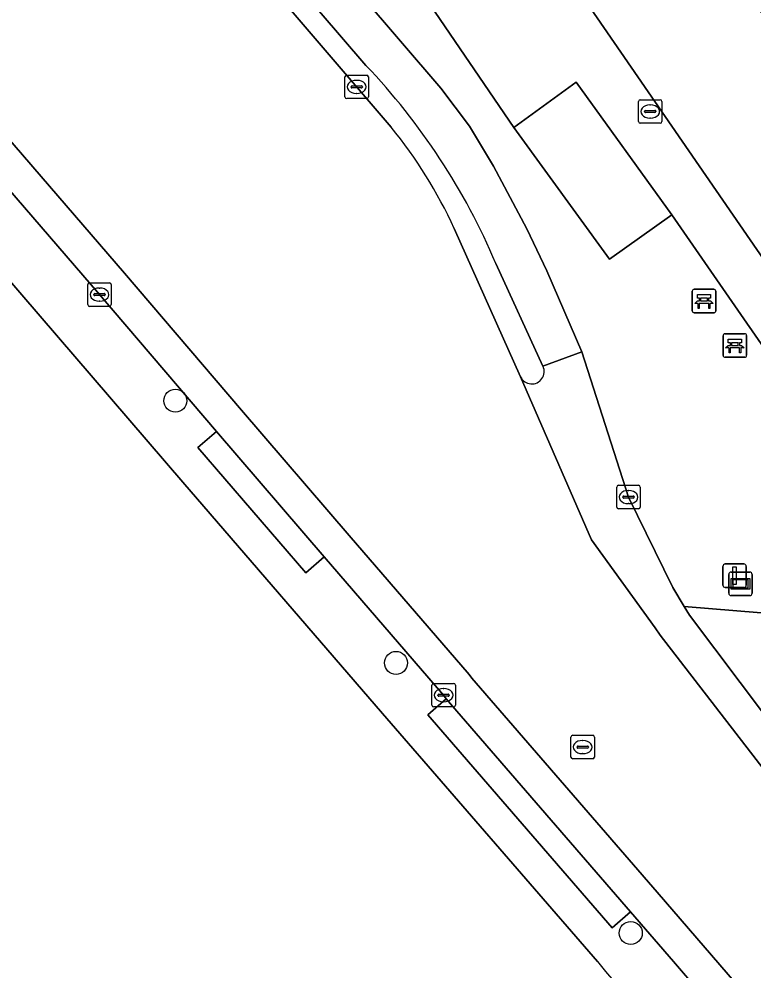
# Model space of a CAD drawing. Extents: x 157692 to 159674, y 381452 to 383291.
# Drawn here: x 157829.18 to 157860.45, y 382999.6 to 383040.14 of the extents above; entities that cross this region are included whole.
import ezdxf

# ---------------------------------------------------------------- set-up
doc = ezdxf.new("R2010")
doc.units = 0
for name, color, linetype in [('IMGEO_Bank', 7, 'Continuous'), ('IMGEO_Boom', 7, 'Continuous'), ('IMGEO_Erf', 7, 'Continuous'), ('IMGEO_Fietspad_open', 7, 'Continuous'), ('IMGEO_Groenvoorziening', 7, 'Continuous'), ('IMGEO_Kolk', 7, 'Continuous'), ('IMGEO_Lichtmast', 7, 'Continuous'), ('IMGEO_Parkeervlak_open', 7, 'Continuous'), ('IMGEO_Rijbaan_lokaal_gesloten', 7, 'Continuous'), ('IMGEO_Rijbaan_lokaal_open', 7, 'Continuous'), ('IMGEO_Rioolput', 7, 'Continuous'), ('IMGEO_Verkeerseiland_open', 7, 'Continuous'), ('IMGEO_Voetpad_open', 7, 'Continuous'), ('IMGEO_Wegwijzer', 7, 'Continuous')]:
    doc.layers.add(name, color=color, linetype=linetype)

msp = doc.modelspace()

# ---------------------------------------------------------------- linework, layer by layer
at = {"layer": 'IMGEO_Bank'}
for p, q in [((157857.83, 383027.707), (157857.83, 383028.548)), ((157857.83, 383028.548), (157857.83, 383027.707)), ((157857.905, 383028.632), (157858.746, 383028.632)), ((157858.746, 383028.632), (157857.905, 383028.632)), ((157858.83, 383028.557), (157858.83, 383027.716)), ((157858.83, 383027.716), (157858.83, 383028.557)), ((157858.139, 383028.138), (157858.139, 383028.244)), ((157858.183, 383028.244), (157858.183, 383028.138)), ((157858.471, 383028.25), (157858.189, 383028.25)), ((157858.189, 383028.132), (157858.471, 383028.132)), ((157858.477, 383028.138), (157858.477, 383028.244)), ((157858.521, 383028.244), (157858.521, 383028.138)), ((157858.527, 383028.03), (157858.134, 383028.03)), ((157858.755, 383027.632), (157857.914, 383027.632)), ((157857.914, 383027.632), (157858.755, 383027.632)), ((157859.142, 383025.809), (157859.142, 383026.65)), ((157859.142, 383026.65), (157859.142, 383025.809)), ((157859.217, 383026.734), (157860.058, 383026.734)), ((157860.058, 383026.734), (157859.217, 383026.734)), ((157860.142, 383026.659), (157860.142, 383025.818)), ((157860.142, 383025.818), (157860.142, 383026.659)), ((157859.839, 383026.132), (157859.446, 383026.132)), ((157859.451, 383026.24), (157859.451, 383026.346)), ((157859.495, 383026.346), (157859.495, 383026.24)), ((157859.783, 383026.352), (157859.501, 383026.352)), ((157859.501, 383026.234), (157859.783, 383026.234)), ((157859.789, 383026.24), (157859.789, 383026.346)), ((157859.833, 383026.346), (157859.833, 383026.24)), ((157860.067, 383025.734), (157859.226, 383025.734)), ((157859.226, 383025.734), (157860.067, 383025.734))]:
    msp.add_line(p, q, dxfattribs=at)
for points in [[(157858.077, 383028.03), (157857.935, 383028.03), (157858.047, 383028.132), (157858.133, 383028.132)], [(157858.133, 383028.25), (157858.047, 383028.25), (157858.047, 383028.411), (157858.61, 383028.411), (157858.61, 383028.25), (157858.527, 383028.25)], [(157858.527, 383028.132), (157858.61, 383028.132), (157858.722, 383028.03), (157858.583, 383028.03)], [(157858.127, 383028.023), (157858.127, 383027.816), (157858.084, 383027.816), (157858.084, 383028.023)], [(157858.577, 383028.023), (157858.577, 383027.816), (157858.533, 383027.816), (157858.533, 383028.023)], [(157859.445, 383026.352), (157859.359, 383026.352), (157859.359, 383026.513), (157859.922, 383026.513), (157859.922, 383026.352), (157859.839, 383026.352)], [(157859.389, 383026.132), (157859.247, 383026.132), (157859.359, 383026.234), (157859.445, 383026.234)], [(157859.439, 383026.125), (157859.439, 383025.918), (157859.396, 383025.918), (157859.396, 383026.125)], [(157859.839, 383026.234), (157859.922, 383026.234), (157860.034, 383026.132), (157859.895, 383026.132)], [(157859.889, 383026.125), (157859.889, 383025.918), (157859.845, 383025.918), (157859.845, 383026.125)]]:
    msp.add_lwpolyline(points, dxfattribs=at)
for centre, radius, start, end in [((157857.908, 383028.554), 0.0779, 92.4484, 184.2845), ((157857.908, 383028.554), 0.0779, 92.4484, 184.2845), ((157858.752, 383028.554), 0.0779, 2.4484, 94.2845), ((157858.752, 383028.554), 0.0779, 2.4484, 94.2845), ((157858.132, 383028.243), 0.00671, 2.8957, 87.1043), ((157858.132, 383028.139), 0.00671, 272.8957, 357.1043), ((157858.189, 383028.243), 0.00671, 92.8957, 177.1043), ((157858.189, 383028.139), 0.00671, 182.8957, 267.1043), ((157858.471, 383028.243), 0.00671, 2.8957, 87.1043), ((157858.471, 383028.139), 0.00671, 272.8957, 357.1043), ((157858.528, 383028.243), 0.00671, 92.8957, 177.1043), ((157858.528, 383028.139), 0.00671, 182.8957, 267.1043), ((157857.908, 383027.71), 0.0779, 182.4484, 274.2845), ((157857.908, 383027.71), 0.0779, 182.4484, 274.2845), ((157858.077, 383028.023), 0.00671, 2.8957, 87.1043), ((157858.134, 383028.023), 0.00671, 92.8957, 177.1043), ((157858.526, 383028.023), 0.00671, 2.8957, 87.1043), ((157858.583, 383028.023), 0.00671, 92.8957, 177.1043), ((157858.752, 383027.71), 0.0779, 272.4484, 4.2845), ((157858.752, 383027.71), 0.0779, 272.4484, 4.2845), ((157859.22, 383026.656), 0.0779, 92.4484, 184.2845), ((157859.22, 383026.656), 0.0779, 92.4484, 184.2845), ((157860.064, 383026.656), 0.0779, 2.4484, 94.2845), ((157860.064, 383026.656), 0.0779, 2.4484, 94.2845), ((157859.389, 383026.125), 0.00671, 2.8957, 87.1043), ((157859.446, 383026.125), 0.00671, 92.8957, 177.1043), ((157859.444, 383026.345), 0.00671, 2.8957, 87.1043), ((157859.444, 383026.241), 0.00671, 272.8957, 357.1043), ((157859.501, 383026.345), 0.00671, 92.8957, 177.1043), ((157859.501, 383026.241), 0.00671, 182.8957, 267.1043), ((157859.783, 383026.345), 0.00671, 2.8957, 87.1043), ((157859.783, 383026.241), 0.00671, 272.8957, 357.1043), ((157859.84, 383026.345), 0.00671, 92.8957, 177.1043), ((157859.84, 383026.241), 0.00671, 182.8957, 267.1043), ((157859.838, 383026.125), 0.00671, 2.8957, 87.1043), ((157859.895, 383026.125), 0.00671, 92.8957, 177.1043), ((157859.22, 383025.812), 0.0779, 182.4484, 274.2845), ((157859.22, 383025.812), 0.0779, 182.4484, 274.2845), ((157860.064, 383025.812), 0.0779, 272.4484, 4.2845), ((157860.064, 383025.812), 0.0779, 272.4484, 4.2845)]:
    msp.add_arc(centre, radius, start, end, dxfattribs=at)
at = {"layer": 'IMGEO_Boom'}
for centre in [(157835.83, 383023.886), (157845.22, 383012.718), (157855.211, 383001.212)]:
    msp.add_circle(centre, 0.489, dxfattribs=at)
at = {"layer": 'IMGEO_Erf'}
msp.add_lwpolyline([(157853.79, 383000), (157844.643, 383010.56), (157836.152, 383020.411), (157816.973, 383042.748), (157812.241, 383048.23), (157811.895, 383047.989), (157805.956, 383054.845), (157798.533, 383058.35), (157786.794, 383064.275), (157751.407, 383040.868), (157751.431, 383040.28), (157752.056, 383024.671), (157753.27, 382995.713), (157754.632, 382972.276), (157755.48, 382957.316), (157756.253, 382947.839), (157757.504, 382934.689), (157758.23, 382927.057)], dxfattribs=at)
msp.add_arc((158332.583, 383397.048), 622.005, 219.667849, 222.889863, dxfattribs=at)
at = {"layer": 'IMGEO_Fietspad_open'}
for points in [[(157849.474, 383029.723), (157851.476, 383025.354), (157853.128, 383025.966), (157851.642, 383029.423), (157850.787, 383031.205), (157849.367, 383033.87), (157848.343, 383035.573), (157847.131, 383037.19), (157819.994, 383068.846), (157814.472, 383075.288)], [(157813.339, 383073.808), (157843.941, 383038.168)]]:
    msp.add_lwpolyline(points, dxfattribs=at)
msp.add_arc((157823.402, 383018.676), 28.315, 22.9624, 43.5017, dxfattribs=at)
at = {"layer": 'IMGEO_Groenvoorziening'}
msp.add_lwpolyline([(157852.893, 383037.448), (157850.228, 383035.516), (157854.309, 383029.907), (157856.961, 383031.801)], close=True, dxfattribs=at)
at = {"layer": 'IMGEO_Kolk'}
for p, q in [((157843.046, 383036.824), (157843.046, 383037.676)), ((157843.121, 383037.75), (157843.973, 383037.75)), ((157843.534, 383037.53), (157843.559, 383037.53)), ((157844.047, 383037.676), (157844.047, 383036.824)), ((157843.305, 383037.244), (157843.305, 383037.256)), ((157843.743, 383037.207), (157843.345, 383037.207)), ((157843.348, 383037.293), (157843.746, 383037.293)), ((157843.789, 383037.256), (157843.789, 383037.244)), ((157843.973, 383036.75), (157843.121, 383036.75)), ((157843.557, 383036.97), (157843.532, 383036.97)), ((157855.539, 383035.778), (157855.539, 383036.63)), ((157855.614, 383036.704), (157856.466, 383036.704)), ((157856.54, 383036.63), (157856.54, 383035.778)), ((157855.841, 383036.247), (157856.239, 383036.247)), ((157856.027, 383036.484), (157856.052, 383036.484)), ((157855.798, 383036.198), (157855.798, 383036.21)), ((157856.236, 383036.161), (157855.838, 383036.161)), ((157856.05, 383035.924), (157856.025, 383035.924)), ((157856.282, 383036.21), (157856.282, 383036.198)), ((157856.466, 383035.704), (157855.614, 383035.704)), ((157832.101, 383027.977), (157832.101, 383028.829)), ((157832.176, 383028.903), (157833.028, 383028.903)), ((157832.589, 383028.683), (157832.614, 383028.683)), ((157833.102, 383028.829), (157833.102, 383027.977)), ((157832.36, 383028.397), (157832.36, 383028.409)), ((157832.798, 383028.36), (157832.4, 383028.36)), ((157832.403, 383028.446), (157832.801, 383028.446)), ((157832.612, 383028.123), (157832.587, 383028.123)), ((157832.844, 383028.409), (157832.844, 383028.397)), ((157833.028, 383027.903), (157832.176, 383027.903)), ((157854.615, 383019.357), (157854.615, 383020.209)), ((157854.69, 383020.283), (157855.542, 383020.283)), ((157855.103, 383020.063), (157855.128, 383020.063)), ((157855.616, 383020.209), (157855.616, 383019.357)), ((157854.874, 383019.777), (157854.874, 383019.789)), ((157855.312, 383019.74), (157854.914, 383019.74)), ((157854.917, 383019.826), (157855.315, 383019.826)), ((157855.358, 383019.789), (157855.358, 383019.777)), ((157855.542, 383019.283), (157854.69, 383019.283)), ((157855.126, 383019.503), (157855.101, 383019.503)), ((157846.746, 383010.916), (157846.746, 383011.768)), ((157846.821, 383011.842), (157847.673, 383011.842)), ((157847.234, 383011.622), (157847.259, 383011.622)), ((157847.747, 383011.768), (157847.747, 383010.916)), ((157847.005, 383011.336), (157847.005, 383011.348)), ((157847.443, 383011.299), (157847.045, 383011.299)), ((157847.048, 383011.385), (157847.446, 383011.385)), ((157847.489, 383011.348), (157847.489, 383011.336)), ((157847.673, 383010.842), (157846.821, 383010.842)), ((157847.257, 383011.062), (157847.232, 383011.062))]:
    msp.add_line(p, q, dxfattribs=at)
for points in [[(157843.046, 383036.824), (157843.046, 383037.676)], [(157843.121, 383037.75), (157843.973, 383037.75)], [(157844.047, 383037.676), (157844.047, 383036.824)], [(157843.973, 383036.75), (157843.121, 383036.75)], [(157855.539, 383035.778), (157855.539, 383036.63)], [(157855.614, 383036.704), (157856.466, 383036.704)], [(157856.54, 383036.63), (157856.54, 383035.778)], [(157856.466, 383035.704), (157855.614, 383035.704)], [(157832.101, 383027.977), (157832.101, 383028.829)], [(157832.176, 383028.903), (157833.028, 383028.903)], [(157833.102, 383028.829), (157833.102, 383027.977)], [(157833.028, 383027.903), (157832.176, 383027.903)], [(157854.615, 383019.357), (157854.615, 383020.209)], [(157854.69, 383020.283), (157855.542, 383020.283)], [(157855.616, 383020.209), (157855.616, 383019.357)], [(157855.542, 383019.283), (157854.69, 383019.283)], [(157846.746, 383010.916), (157846.746, 383011.768)], [(157846.821, 383011.842), (157847.673, 383011.842)], [(157847.747, 383011.768), (157847.747, 383010.916)], [(157847.673, 383010.842), (157846.821, 383010.842)]]:
    msp.add_lwpolyline(points, dxfattribs=at)
for centre, radius, start, end in [((157843.123, 383037.674), 0.0765, 91.552, 178.448), ((157843.123, 383037.674), 0.0765, 91.552, 178.448), ((157843.971, 383037.674), 0.0765, 1.552, 88.448), ((157843.971, 383037.674), 0.0765, 1.552, 88.448), ((157843.345, 383037.253), 0.0403, 85.8775, 175.7526), ((157843.342, 383037.243), 0.0366, 178.938, 274.7102), ((157843.746, 383037.25), 0.043, 264.8664, 352.4533), ((157843.75, 383037.255), 0.0386, 1.7309, 96.639), ((157843.123, 383036.826), 0.0765, 181.552, 268.448), ((157843.123, 383036.826), 0.0765, 181.552, 268.448), ((157843.971, 383036.826), 0.0765, 271.552, 358.448), ((157843.971, 383036.826), 0.0765, 271.552, 358.448), ((157855.616, 383036.628), 0.0765, 91.552, 178.448), ((157855.616, 383036.628), 0.0765, 91.552, 178.448), ((157856.464, 383036.628), 0.0765, 1.552, 88.448), ((157856.464, 383036.628), 0.0765, 1.552, 88.448), ((157855.838, 383036.207), 0.0403, 85.8775, 175.7526), ((157856.243, 383036.209), 0.0386, 1.7309, 96.639), ((157855.835, 383036.197), 0.0366, 178.938, 274.7102), ((157856.239, 383036.204), 0.043, 264.8664, 352.4533), ((157855.616, 383035.78), 0.0765, 181.552, 268.448), ((157855.616, 383035.78), 0.0765, 181.552, 268.448), ((157856.464, 383035.78), 0.0765, 271.552, 358.448), ((157856.464, 383035.78), 0.0765, 271.552, 358.448), ((157832.178, 383028.827), 0.0765, 91.552, 178.448), ((157832.178, 383028.827), 0.0765, 91.552, 178.448), ((157833.026, 383028.827), 0.0765, 1.552, 88.448), ((157833.026, 383028.827), 0.0765, 1.552, 88.448), ((157832.4, 383028.406), 0.0403, 85.8775, 175.7526), ((157832.397, 383028.396), 0.0366, 178.938, 274.7102), ((157832.801, 383028.403), 0.043, 264.8664, 352.4533), ((157832.805, 383028.408), 0.0386, 1.7309, 96.639), ((157832.178, 383027.979), 0.0765, 181.552, 268.448), ((157832.178, 383027.979), 0.0765, 181.552, 268.448), ((157833.026, 383027.979), 0.0765, 271.552, 358.448), ((157833.026, 383027.979), 0.0765, 271.552, 358.448), ((157854.692, 383020.207), 0.0765, 91.552, 178.448), ((157854.692, 383020.207), 0.0765, 91.552, 178.448), ((157855.54, 383020.207), 0.0765, 1.552, 88.448), ((157855.54, 383020.207), 0.0765, 1.552, 88.448), ((157854.914, 383019.786), 0.0403, 85.8775, 175.7526), ((157854.911, 383019.776), 0.0366, 178.938, 274.7102), ((157855.315, 383019.783), 0.043, 264.8664, 352.4533), ((157855.319, 383019.788), 0.0386, 1.7309, 96.639), ((157854.692, 383019.359), 0.0765, 181.552, 268.448), ((157854.692, 383019.359), 0.0765, 181.552, 268.448), ((157855.54, 383019.359), 0.0765, 271.552, 358.448), ((157855.54, 383019.359), 0.0765, 271.552, 358.448), ((157846.823, 383011.766), 0.0765, 91.552, 178.448), ((157846.823, 383011.766), 0.0765, 91.552, 178.448), ((157847.671, 383011.766), 0.0765, 1.552, 88.448), ((157847.671, 383011.766), 0.0765, 1.552, 88.448), ((157847.045, 383011.345), 0.0403, 85.8775, 175.7526), ((157847.042, 383011.335), 0.0366, 178.938, 274.7102), ((157847.446, 383011.342), 0.043, 264.8664, 352.4533), ((157847.45, 383011.347), 0.0386, 1.7309, 96.639), ((157846.823, 383010.918), 0.0765, 181.552, 268.448), ((157846.823, 383010.918), 0.0765, 181.552, 268.448), ((157847.671, 383010.918), 0.0765, 271.552, 358.448), ((157847.671, 383010.918), 0.0765, 271.552, 358.448)]:
    msp.add_arc(centre, radius, start, end, dxfattribs=at)
for centre, major_axis, ratio, start_param, end_param in [((157843.533, 383037.25), (-0.387, 0.002), 0.722429, 4.712389, 7.853982), ((157843.558, 383037.25), (-0.39, 0.002), 0.717154, 1.570796, 4.712389), ((157856.026, 383036.204), (-0.387, 0.002), 0.722429, 4.712389, 7.853982), ((157856.051, 383036.204), (-0.39, 0.002), 0.717154, 1.570796, 4.712389), ((157832.588, 383028.403), (-0.387, 0.002), 0.722429, 4.712389, 7.853982), ((157832.613, 383028.403), (-0.39, 0.002), 0.717154, 1.570796, 4.712389), ((157855.102, 383019.783), (-0.387, 0.002), 0.722429, 4.712389, 7.853982), ((157855.127, 383019.783), (-0.39, 0.002), 0.717154, 1.570796, 4.712389), ((157847.233, 383011.342), (-0.387, 0.002), 0.722429, 4.712389, 7.853982), ((157847.258, 383011.342), (-0.39, 0.002), 0.717154, 1.570796, 4.712389)]:
    msp.add_ellipse(centre, major_axis=major_axis, ratio=ratio, start_param=start_param, end_param=end_param, dxfattribs=at)
at = {"layer": 'IMGEO_Lichtmast'}
for p, q in [((157859.134, 383016.031), (157859.134, 383016.831)), ((157859.134, 383016.831), (157859.134, 383016.031)), ((157859.234, 383016.931), (157860.024, 383016.931)), ((157860.024, 383016.931), (157859.234, 383016.931)), ((157860.124, 383016.831), (157860.124, 383016.031)), ((157860.124, 383016.031), (157860.124, 383016.831)), ((157860.024, 383015.931), (157859.234, 383015.931)), ((157859.234, 383015.931), (157860.024, 383015.931))]:
    msp.add_line(p, q, dxfattribs=at)
msp.add_lwpolyline([(157859.554, 383016.806), (157859.704, 383016.806), (157859.704, 383016.056), (157859.554, 383016.056), (157859.554, 383016.806)], dxfattribs=at)
for centre, start, end in [((157859.234, 383016.831), 90, 180), ((157859.234, 383016.831), 90, 180), ((157860.024, 383016.831), 0, 90), ((157860.024, 383016.831), 360, 90), ((157859.234, 383016.031), 180, 270), ((157859.234, 383016.031), 180, 270), ((157860.024, 383016.031), 270, 0), ((157860.024, 383016.031), 270, 0)]:
    msp.add_arc(centre, 0.1, start, end, dxfattribs=at)
at = {"layer": 'IMGEO_Parkeervlak_open'}
msp.add_lwpolyline([(157862.026, 383028.222), (157833.529, 383069.617), (157829.716, 383066.979), (157831.819, 383063.926), (157833.547, 383061.417), (157841.718, 383049.554), (157841.019, 383049.065), (157850.228, 383035.516), (157852.893, 383037.448), (157856.961, 383031.801), (157863.57, 383022.245)], dxfattribs=at)
at = {"layer": 'IMGEO_Rijbaan_lokaal_gesloten'}
for points in [[(157845.018, 383035.533), (157811.717, 383074.407), (157802.275, 383065.844), (157807.775, 383059.411), (157818.224, 383047.235), (157833.658, 383029.315), (157838.644, 383023.478), (157843.229, 383018.142), (157848.333, 383012.223), (157848.451, 383012.068), (157856.331, 383002.954), (157860.333, 382998.307), (157871.708, 382985.081), (157876.832, 382979.322), (157887.528, 382967.671), (157901.645, 382952.982), (157917.745, 382937.164), (157931.39, 382924.697)], [(157860.333, 382998.307), (157856.331, 383002.954), (157848.451, 383012.068), (157848.333, 383012.223), (157843.229, 383018.142), (157838.644, 383023.478), (157833.658, 383029.315), (157818.224, 383047.235), (157807.775, 383059.411), (157802.275, 383065.844)], [(157805.631, 383059.646), (157807.177, 383057.957), (157817.162, 383046.322), (157832.595, 383028.404), (157837.581, 383022.567), (157842.168, 383017.229), (157847.244, 383011.343), (157847.362, 383011.187), (157855.201, 383002.12), (157857.027, 383000), (157859.272, 382997.394)], [(157929.386, 382935.17), (157922.939, 382941.093), (157907.565, 382956.05), (157900.441, 382963.318), (157892.691, 382971.484), (157882.451, 382982.543), (157870.868, 382995.617), (157869.317, 382997.443), (157867.971, 382999.126), (157867.54, 382999.666), (157867.395, 382999.837), (157862.032, 383006.673), (157856.467, 383013.904), (157856.251, 383014.213), (157853.541, 383017.962), (157850.521, 383024.905), (157847.699, 383031.22)], [(157871.916, 382996.545), (157870.398, 382998.333), (157869.065, 383000), (157868.621, 383000.556), (157868.479, 383000.723), (157863.138, 383007.532), (157857.712, 383014.748), (157857.485, 383015.12), (157856.995, 383015.923), (157855.116, 383019.783), (157853.128, 383025.966), (157851.476, 383025.354)], [(157850.521, 383024.905), (157853.541, 383017.962), (157856.251, 383014.213), (157856.467, 383013.904), (157862.032, 383006.673), (157867.395, 382999.837), (157867.54, 382999.666), (157867.971, 382999.126), (157869.317, 382997.443), (157870.868, 382995.617), (157882.451, 382982.543), (157892.691, 382971.484), (157900.441, 382963.318), (157907.565, 382956.05), (157922.939, 382941.093), (157929.386, 382935.17), (157936.105, 382929.105), (157938.637, 382926.944), (157939.553, 382928.003), (157937.039, 382930.159), (157930.329, 382936.205), (157923.89, 382942.12)]]:
    msp.add_lwpolyline(points, dxfattribs=at)
for centre, radius, start, end in [((157829.372, 383022.818), 20.161, 24.6301, 39.1008), ((157850.999, 383025.128), 0.528, 205.0366, 25.3252)]:
    msp.add_arc(centre, radius, start, end, dxfattribs=at)
at = {"layer": 'IMGEO_Rijbaan_lokaal_open'}
msp.add_lwpolyline([(157862.902, 383037.353), (157849.379, 383056.835), (157847.918, 383058.941), (157836.867, 383074.959), (157834.545, 383073.374), (157835.993, 383071.322), (157833.529, 383069.617), (157862.026, 383028.222)], dxfattribs=at)
msp.add_lwpolyline([(157869.843, 383009.614), (157866.111, 383014.413), (157857.485, 383015.12), (157857.712, 383014.748), (157863.138, 383007.532), (157868.479, 383000.723), (157868.621, 383000.556)], close=True, dxfattribs=at)
at = {"layer": 'IMGEO_Rioolput'}
for p, q in [((157852.665, 383008.709), (157852.665, 383009.561)), ((157852.74, 383009.635), (157853.592, 383009.635)), ((157853.666, 383009.561), (157853.666, 383008.709)), ((157852.924, 383009.129), (157852.924, 383009.141)), ((157853.362, 383009.092), (157852.964, 383009.092)), ((157852.967, 383009.178), (157853.365, 383009.178)), ((157853.153, 383009.415), (157853.178, 383009.415)), ((157853.408, 383009.141), (157853.408, 383009.129)), ((157853.176, 383008.855), (157853.151, 383008.855)), ((157853.592, 383008.635), (157852.74, 383008.635))]:
    msp.add_line(p, q, dxfattribs=at)
for points in [[(157852.665, 383008.709), (157852.665, 383009.561)], [(157852.74, 383009.635), (157853.592, 383009.635)], [(157853.666, 383009.561), (157853.666, 383008.709)], [(157853.592, 383008.635), (157852.74, 383008.635)]]:
    msp.add_lwpolyline(points, dxfattribs=at)
for centre, radius, start, end in [((157852.742, 383009.559), 0.0765, 91.552, 178.448), ((157852.742, 383009.559), 0.0765, 91.552, 178.448), ((157853.59, 383009.559), 0.0765, 1.552, 88.448), ((157853.59, 383009.559), 0.0765, 1.552, 88.448), ((157852.964, 383009.138), 0.0403, 85.8775, 175.7526), ((157852.961, 383009.128), 0.0366, 178.938, 274.7102), ((157853.365, 383009.135), 0.043, 264.8664, 352.4533), ((157853.369, 383009.14), 0.0386, 1.7309, 96.639), ((157852.742, 383008.711), 0.0765, 181.552, 268.448), ((157852.742, 383008.711), 0.0765, 181.552, 268.448), ((157853.59, 383008.711), 0.0765, 271.552, 358.448), ((157853.59, 383008.711), 0.0765, 271.552, 358.448)]:
    msp.add_arc(centre, radius, start, end, dxfattribs=at)
for centre, major_axis, ratio, start_param, end_param in [((157853.152, 383009.135), (-0.387, 0.002), 0.722429, 4.712389, 7.853982), ((157853.177, 383009.135), (-0.39, 0.002), 0.717154, 1.570796, 4.712389)]:
    msp.add_ellipse(centre, major_axis=major_axis, ratio=ratio, start_param=start_param, end_param=end_param, dxfattribs=at)
at = {"layer": 'IMGEO_Verkeerseiland_open'}
for points in [[(157811.717, 383074.407), (157845.018, 383035.533)], [(157843.941, 383038.168), (157813.339, 383073.808)], [(157847.699, 383031.22), (157850.521, 383024.905)], [(157851.476, 383025.354), (157849.474, 383029.723)]]:
    msp.add_lwpolyline(points, dxfattribs=at)
for centre, radius, start, end in [((157823.402, 383018.676), 28.315, 22.9624, 43.5017), ((157829.372, 383022.818), 20.161, 24.6301, 39.1008), ((157850.999, 383025.128), 0.528, 205.0366, 25.3252)]:
    msp.add_arc(centre, radius, start, end, dxfattribs=at)
at = {"layer": 'IMGEO_Voetpad_open'}
for points in [[(157814.472, 383075.288), (157819.994, 383068.846), (157847.131, 383037.19), (157848.343, 383035.573), (157849.367, 383033.87), (157850.787, 383031.205), (157851.642, 383029.423), (157853.128, 383025.966), (157855.116, 383019.783), (157856.995, 383015.923), (157857.485, 383015.12), (157866.111, 383014.413), (157867.952, 383016.117), (157865.054, 383020.063), (157863.57, 383022.245), (157856.961, 383031.801), (157854.309, 383029.907), (157850.228, 383035.516), (157841.019, 383049.065), (157841.718, 383049.554), (157833.547, 383061.417)], [(157859.272, 382997.394), (157857.027, 383000), (157855.201, 383002.12), (157854.414, 383001.44), (157846.575, 383010.507), (157847.362, 383011.187), (157847.244, 383011.343), (157842.168, 383017.229), (157841.379, 383016.551), (157836.792, 383021.889), (157837.581, 383022.567), (157832.595, 383028.404), (157817.162, 383046.322), (157807.177, 383057.957), (157805.631, 383059.646)], [(157803.776, 383059.081), (157805.737, 383056.923), (157805.176, 383056.412), (157805.817, 383055.67), (157812.241, 383048.23), (157816.973, 383042.748), (157836.152, 383020.411), (157844.643, 383010.56), (157853.79, 383000)]]:
    msp.add_lwpolyline(points, dxfattribs=at)
for points in [[(157842.168, 383017.229), (157837.581, 383022.567), (157836.792, 383021.889), (157841.379, 383016.551)], [(157847.362, 383011.187), (157846.575, 383010.507), (157854.414, 383001.44), (157855.201, 383002.12)]]:
    msp.add_lwpolyline(points, close=True, dxfattribs=at)
msp.add_arc((158332.583, 383397.048), 622.005, 219.667849, 222.889863, dxfattribs=at)
at = {"layer": 'IMGEO_Wegwijzer'}
for p, q in [((157859.384, 383015.684), (157859.384, 383016.484)), ((157859.384, 383016.484), (157859.384, 383015.684)), ((157859.484, 383016.584), (157860.274, 383016.584)), ((157860.274, 383016.584), (157859.484, 383016.584)), ((157860.374, 383016.484), (157860.374, 383015.684)), ((157860.374, 383015.684), (157860.374, 383016.484)), ((157860.274, 383015.584), (157859.484, 383015.584)), ((157859.484, 383015.584), (157860.274, 383015.584))]:
    msp.add_line(p, q, dxfattribs=at)
for points in [[(157859.485, 383016.316), (157860.273, 383016.316), (157860.273, 383015.852), (157859.485, 383015.852), (157859.485, 383016.316)], [(157859.55, 383016.251), (157859.55, 383015.917), (157860.208, 383015.917), (157860.208, 383016.251), (157859.55, 383016.251)]]:
    msp.add_lwpolyline(points, dxfattribs=at)
for centre, start, end in [((157859.484, 383016.484), 90, 180), ((157859.484, 383016.484), 90, 180), ((157860.274, 383016.484), 0, 90), ((157860.274, 383016.484), 360, 90), ((157859.484, 383015.684), 180, 270), ((157859.484, 383015.684), 180, 270), ((157860.274, 383015.684), 270, 0), ((157860.274, 383015.684), 270, 0)]:
    msp.add_arc(centre, 0.1, start, end, dxfattribs=at)

doc.saveas('drawing.dxf')
